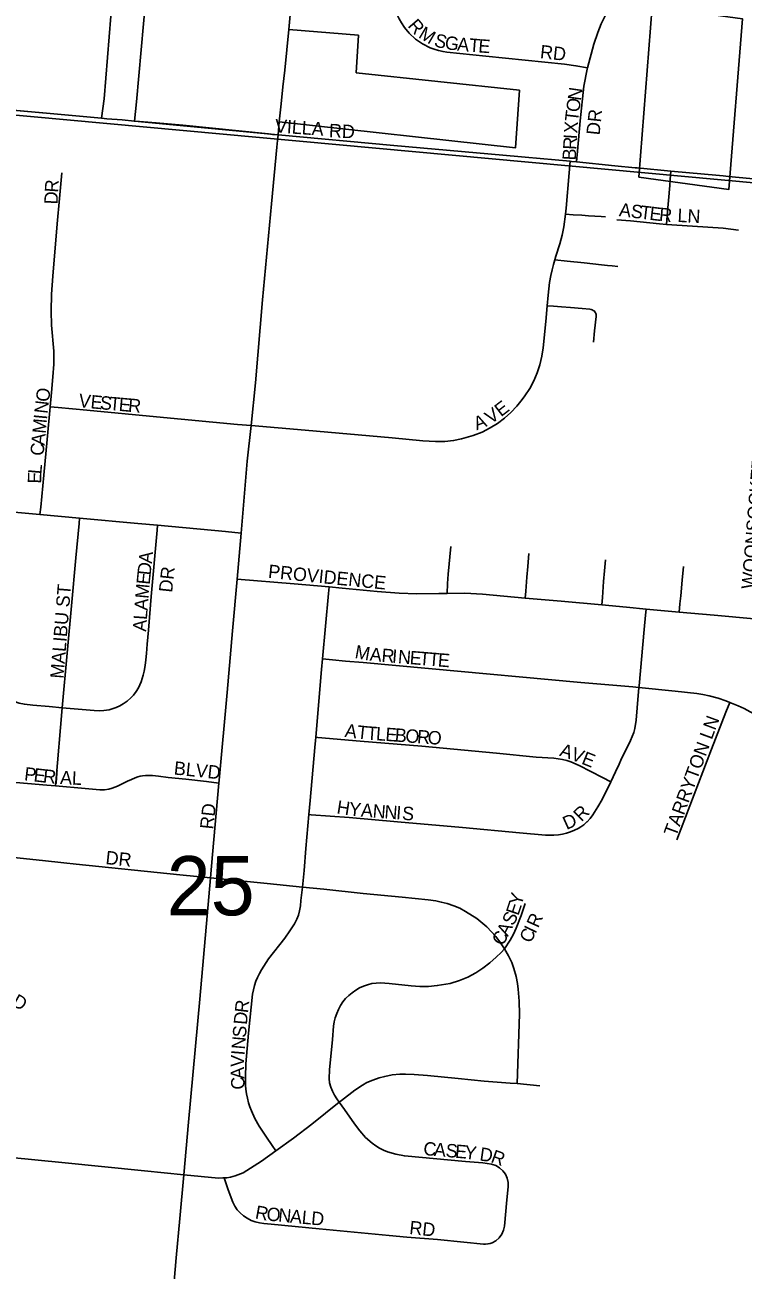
# Model space of a CAD drawing. Extents: x 1410790 to 1770854, y 566777 to 831614.
# Drawn here: x 1607334 to 1610018, y 714663 to 719313 of the extents above; entities that cross this region are included whole.
import ezdxf

# ---------------------------------------------------------------- set-up
doc = ezdxf.new("R2010")
doc.units = 0
for name, color, linetype in [('GM_X_City_Street', 7, 'Continuous'), ('GM_X_City_Street_Text', 7, 'Continuous'), ('GM_X_Corporation', 7, 'Continuous'), ('GM_X_County_Road', 7, 'Continuous'), ('GM_X_Section', 7, 'Continuous'), ('GM_X_Section_Text', 7, 'Continuous')]:
    doc.layers.add(name, color=color, linetype=linetype)

msp = doc.modelspace()

# ---------------------------------------------------------------- linework, layer by layer
at = {"layer": 'GM_X_City_Street'}
for points in [[(1609435.6, 719152.8), (1609392.9, 719161.2), (1609349.5, 719167.4), (1609056.1, 719196.2), (1608910, 719212.1), (1608896.4, 719214), (1608879.6, 719217.7), (1608863.4, 719223.1), (1608848.4, 719228.4), (1608819.3, 719242.6), (1608793.1, 719260.5), (1608770.1, 719282.7), (1608752.4, 719304.1), (1608740.6, 719320.9), (1608732.6, 719335.9), (1608725.6, 719349.1), (1608719.5, 719364.4), (1608714.5, 719379.1), (1608709.2, 719403.1), (1608707.2, 719414.6), (1608705.9, 719426.4)], [(1609435.6, 719152.8), (1609459.8, 719241.8), (1609474.9, 719284.7), (1609487.6, 719317.6), (1609501.5, 719346.9)], [(1609395.4, 718801.7), (1609399, 718842.4), (1609409.1, 718955.8), (1609422.5, 719084.8), (1609434.3, 719148.2), (1609435.6, 719152.8)], [(1607640.4, 718963.1), (1607696.7, 718958.4), (1607742.9, 718953.6), (1607745.2, 718953.5)], [(1608258.7, 718904.8), (1608279.7, 718902.9)], [(1608279.7, 718902.9), (1608712.7, 718863.5), (1609176.3, 718821.8), (1609202.6, 718819.4)], [(1608178.9, 717817.4), (1608195.9, 717977), (1608222.2, 718286.7), (1608255.1, 718645), (1608275.3, 718857.2), (1608277.7, 718881.9)], [(1609202.6, 718819.4), (1609371.4, 718804)], [(1607428.1, 717886.9), (1607433.1, 717940.6), (1607438.7, 717999.7), (1607441.5, 718046.1), (1607441.5, 718094.9), (1607433.7, 718192.6), (1607431.8, 718244), (1607433, 718307.8), (1607437.6, 718374.9), (1607454.5, 718570.2), (1607463.5, 718664.6), (1607471.5, 718760.9)], [(1609354.1, 718606.1), (1609356.4, 718629.6), (1609367.7, 718761.5), (1609371.4, 718804)], [(1609371.4, 718804), (1609376.8, 718803.5), (1609395.4, 718801.7)], [(1609395.4, 718801.7), (1609538.2, 718787.6), (1609613.8, 718780.2), (1609621.3, 718779.5)], [(1609731, 718568.5), (1609732.3, 718583.8), (1609733.9, 718602), (1609744.1, 718713.4), (1609745.5, 718736), (1609747.4, 718767.7)], [(1609962.4, 718747.6), (1610109.2, 718733.5)], [(1609313.8, 718436.2), (1609317.7, 718449.6), (1609333.1, 718496.3), (1609341.3, 718527.8), (1609347.6, 718559.6), (1609354.1, 718606.1)], [(1609354.1, 718606.1), (1609382.4, 718604.7), (1609414.9, 718602.6), (1609439.5, 718601), (1609463.6, 718599.4), (1609486.5, 718597.9), (1609502.7, 718596.9)], [(1609545.7, 718585.7), (1609596.5, 718581.2), (1609705.6, 718570.3), (1609731, 718568.5)], [(1609731, 718568.5), (1609828, 718561.7), (1609942.9, 718554), (1610000.2, 718547.2)], [(1609285.6, 718264.9), (1609289, 718304.1), (1609294.3, 718351.6), (1609298.8, 718378.2), (1609303.4, 718398.2), (1609308.8, 718419), (1609313.8, 718436.2)], [(1609313.8, 718436.2), (1609359.9, 718431.5), (1609423, 718424.8), (1609488.5, 718417.9), (1609510.6, 718415.5), (1609528.8, 718413.6), (1609550, 718411.4)], [(1609191.6, 717914.6), (1609202.4, 717928.1), (1609220.1, 717955), (1609235.1, 717983.7), (1609247.6, 718013.6), (1609257.8, 718044.5), (1609265.6, 718076), (1609270.9, 718107.9), (1609280.3, 718205.7), (1609285.6, 718264.9)], [(1609285.6, 718264.9), (1609308.5, 718262.9), (1609338.9, 718260.3), (1609372.9, 718257.5), (1609415.5, 718253.9), (1609445.3, 718251.4), (1609449.5, 718250.8), (1609453.4, 718249.4), (1609457.2, 718247.4), (1609460.4, 718245.1), (1609463.7, 718241.9), (1609465.5, 718238.6), (1609466.6, 718235.6), (1609467.9, 718231.6), (1609468.3, 718227.8), (1609468.3, 718224), (1609462.7, 718171.3), (1609458.1, 718128.1)], [(1607390.1, 717485), (1607392.7, 717512.9), (1607403.9, 717631.5), (1607416.5, 717765.3), (1607428.1, 717886.9)], [(1607428.1, 717886.9), (1607457.7, 717884.2), (1607565.1, 717874.3), (1607825.6, 717850.3), (1608128.3, 717821.7), (1608178.9, 717817.4)], [(1608178.9, 717817.4), (1608381.5, 717800.2), (1608705.7, 717770.8), (1608820.3, 717760.5), (1608868.5, 717757.2), (1608902.4, 717757.9), (1608935.6, 717761.1), (1608964.9, 717767), (1609009.2, 717780), (1609042.4, 717793), (1609072, 717808.4), (1609099.6, 717825.4), (1609125.4, 717844.9), (1609149.6, 717866.4), (1609171.8, 717890), (1609191.6, 717914.6), (1609191.6, 717914.6)], [(1608141.7, 717415.5), (1608164.6, 717684), (1608178.9, 717817.4)], [(1607253.1, 717497.4), (1607390.1, 717485)], [(1607390.1, 717485), (1607538.1, 717471.5)], [(1607473.4, 716763.2), (1607491.5, 716967.7), (1607507.6, 717144.1), (1607523.9, 717323.3), (1607536.2, 717451.6), (1607538.1, 717471.5)], [(1607538.1, 717471.5), (1607756.3, 717451.7), (1607829, 717444.9)], [(1607473.4, 716763.2), (1607592.4, 716752.5), (1607611.6, 716751.8), (1607629.2, 716752.6), (1607648.7, 716755.8), (1607663.5, 716760), (1607674.7, 716763.7), (1607688.4, 716770), (1607700.6, 716777.9), (1607715.7, 716788.4), (1607729, 716800.8), (1607739.2, 716810.6), (1607749.8, 716823.9), (1607758, 716838.2), (1607768, 716860.3), (1607775.9, 716884.4), (1607779.7, 716900.2), (1607782.9, 716921.1), (1607785.2, 716942), (1607787.5, 716965.6), (1607790.8, 717000.5), (1607795.4, 717052.9), (1607805.9, 717178.9), (1607827.4, 717427.1), (1607829, 717444.9)], [(1607829, 717444.9), (1608083.2, 717421), (1608141.7, 717415.5)], [(1608127, 717243.4), (1608141.7, 717415.5)], [(1608911.3, 717190.4), (1608913.3, 717227.7), (1608915.1, 717262.4), (1608925.8, 717366.1)], [(1609203.6, 717172.8), (1609205.6, 717198.6), (1609209.9, 717251.3), (1609213, 717290.3), (1609217, 717339.3)], [(1609489.2, 717147.1), (1609491.5, 717174.5), (1609496.4, 717234.3), (1609499.7, 717274.1), (1609503.2, 717315.8)], [(1609778.7, 717120.7), (1609781.5, 717151.2), (1609784.2, 717181.6), (1609789.6, 717240.1), (1609794.2, 717290.4)], [(1608058.7, 716481.9), (1608059.8, 716493.4), (1608089.3, 716820.8), (1608109.8, 717050.2), (1608127, 717243.4)], [(1608127, 717243.4), (1608339.3, 717225.8), (1608470.2, 717214.3)], [(1608445.9, 716945.8), (1608468, 717189.6), (1608470.2, 717214.3)], [(1608470.2, 717214.3), (1608519.5, 717210), (1608650.2, 717197.6), (1608732.1, 717191.2), (1608797.8, 717189.2), (1608880, 717189.9), (1608911.3, 717190.4)], [(1608911.3, 717190.4), (1608977.6, 717191.5), (1609043.9, 717187.2), (1609203.6, 717172.8)], [(1609203.6, 717172.8), (1609337.2, 717160.8), (1609489.2, 717147.1)], [(1609489.2, 717147.1), (1609582, 717138.7), (1609654.8, 717132)], [(1609628.1, 716839.5), (1609628.6, 716845.1), (1609648.4, 717056), (1609652.8, 717108.9), (1609654.8, 717132)], [(1609654.8, 717132), (1609778.7, 717120.7)], [(1609778.7, 717120.7), (1609909.4, 717108.7), (1610059.1, 717095.4)], [(1607473.4, 716763.2), (1607424.7, 716767.5), (1607363.6, 716772.5), (1607331.6, 716776.3), (1607312.1, 716780), (1607294.7, 716786.4), (1607280.1, 716792.8), (1607266, 716800.9), (1607253.2, 716810.2), (1607241.1, 716821.7), (1607231.2, 716833.5), (1607224.4, 716842.5), (1607214.6, 716857.9), (1607209.2, 716872.2), (1607205.9, 716884.1), (1607202.9, 716896.3), (1607201.4, 716907.5), (1607200.7, 716922.9), (1607200.7, 716937.3), (1607201.1, 716949.4), (1607201.6, 716965.2), (1607203, 716986.1), (1607203.2, 716987.8)], [(1608420.8, 716652.9), (1608442.3, 716905.9), (1608445.9, 716945.8)], [(1608445.9, 716945.8), (1608483.5, 716942.3), (1608532.3, 716937.7), (1608597.4, 716931.8), (1608841.5, 716910.4), (1609411.3, 716858.1), (1609605, 716841.5), (1609628.1, 716839.5)], [(1609522.8, 716487), (1609540.6, 716524), (1609554.4, 716552.9), (1609561.2, 716568), (1609596.6, 716640.4), (1609608.8, 716670.3), (1609613, 716685.4), (1609617.9, 716716.7), (1609621.8, 716763.6), (1609628.1, 716839.5)], [(1609628.1, 716839.5), (1609763.1, 716825.8), (1609844.4, 716816.4), (1609867, 716812.3), (1609890.8, 716807.4), (1609923.9, 716799.2), (1609953.4, 716789.2), (1609967.9, 716783.3)], [(1607447.8, 716471.1), (1607449, 716484.5), (1607473.4, 716763.2)], [(1609769.9, 716270.1), (1609899.4, 716608.3), (1609953.4, 716746.3), (1609967.9, 716783.3)], [(1609967.9, 716783.3), (1609999.6, 716770.3), (1610020.9, 716760.4), (1610043.3, 716748.5), (1610067.4, 716735.2), (1610085.2, 716724.1), (1610221.3, 716633.2), (1610271.2, 716599.9)], [(1608395.1, 716364.2), (1608400.3, 716417.4), (1608417.6, 716615.3), (1608420.8, 716652.9)], [(1608420.8, 716652.9), (1608427.9, 716652.3), (1608586.9, 716638.2), (1608817.2, 716619.7), (1609096.2, 716593.3), (1609243.9, 716579.3), (1609309.8, 716574.7), (1609342.4, 716569.8), (1609358.3, 716565.9), (1609374, 716560.8), (1609404.3, 716547.8), (1609492.3, 716502.6), (1609522.8, 716487)], [(1607447.8, 716471.1), (1607415.9, 716473.9), (1607271.5, 716487.2)], [(1608058.7, 716481.9), (1608012.4, 716487.4), (1607935.2, 716496.7), (1607869.4, 716503.4), (1607833.2, 716507.7), (1607810.6, 716509.7), (1607796.3, 716510.7), (1607784.4, 716510.2), (1607772.7, 716508.7), (1607764.1, 716507.5), (1607756.3, 716505.3), (1607745.4, 716501.9), (1607732.2, 716495.7), (1607716.7, 716488.7), (1607679.7, 716470), (1607660.1, 716463), (1607647.2, 716459.8), (1607631.2, 716457.2), (1607613.4, 716457.3), (1607559.1, 716461.1), (1607447.8, 716471.1)], [(1609434.6, 716337.8), (1609445.8, 716349.5), (1609456.2, 716362.8), (1609475.2, 716392.7), (1609490.6, 716420.1), (1609522.8, 716487)], [(1608027.3, 716127.9), (1608035.1, 716214.9), (1608058.7, 716481.9)], [(1608370.9, 716093.4), (1608376.7, 716155.6), (1608382.9, 716237.9), (1608395.1, 716364.2)], [(1608395.1, 716364.2), (1608403.9, 716363.6), (1608545.5, 716352.9), (1608725.5, 716337), (1608969.2, 716315.6), (1609181.5, 716296.6), (1609279.1, 716287.2), (1609310.4, 716287), (1609327.3, 716288.6), (1609342.9, 716291.4), (1609357.8, 716295.3), (1609372.9, 716300.3), (1609386.9, 716306), (1609401.5, 716312.8), (1609411.7, 716318.5), (1609422.1, 716326.3), (1609433.8, 716337), (1609434.6, 716337.8)], [(1607244.8, 716208.4), (1607399.9, 716192.3), (1607479.5, 716183.8), (1607525.7, 716179.1), (1607912.7, 716139.4), (1608027.3, 716127.9)], [(1607927.3, 715019), (1607945.1, 715216.1), (1607987.4, 715674.5), (1608014.4, 715985.7), (1608027.3, 716127.9)], [(1608027.3, 716127.9), (1608238.8, 716106.5), (1608370.9, 716093.4)], [(1608271.7, 715108.5), (1608258.3, 715128.1), (1608236.4, 715160.1), (1608209.6, 715201.1), (1608193.3, 715229.9), (1608180.1, 715258.3), (1608174.7, 715272.4), (1608169.4, 715288.2), (1608165.3, 715304.8), (1608162.1, 715320.8), (1608159, 715339.3), (1608157.9, 715352.1), (1608157.6, 715385.1), (1608159.6, 715433), (1608169.7, 715547.9), (1608178.7, 715645.2), (1608184.6, 715694.1), (1608191.8, 715725.7), (1608196.8, 715742), (1608202.4, 715755.9), (1608210.3, 715770.8), (1608217.9, 715784.8), (1608244.1, 715826.1), (1608305.1, 715902.4), (1608324.2, 715929.9), (1608341.6, 715956.6), (1608350.3, 715973.3), (1608355.8, 715988.2), (1608359.6, 716004.9), (1608363.1, 716023.6), (1608365.2, 716043.1), (1608370.9, 716093.4)], [(1608370.9, 716093.4), (1608451, 716085.3), (1608597.4, 716070), (1608743.3, 716055.9), (1608840.8, 716046.3), (1608869.6, 716042), (1608889.3, 716037.7), (1608912, 716032.6), (1608936.3, 716023.6), (1608958.5, 716014.4), (1608980.5, 716002.6), (1609021.9, 715976.2), (1609059.8, 715944.9), (1609093.5, 715909.3), (1609110.9, 715885.3), (1609125.9, 715862.8)], [(1609125.9, 715862.8), (1609146.7, 715895.3), (1609159.7, 715918), (1609170, 715939.9), (1609188, 715987.6), (1609202.7, 716032.1)], [(1608508.6, 715290.3), (1608499.5, 715303), (1608490.5, 715316.6), (1608482.7, 715331), (1608476.4, 715346.1), (1608472.1, 715361.9), (1608470.4, 715378.2), (1608471.9, 715410.8), (1608483.2, 715524.7), (1608487.1, 715573.6), (1608489.6, 715589.8), (1608493.6, 715605.7), (1608498.9, 715621.2), (1608505.4, 715636.2), (1608512.9, 715650.8), (1608521.7, 715664.6), (1608532.2, 715677.1), (1608543.9, 715688.6), (1608556.5, 715699.1), (1608569.8, 715708.6), (1608583.9, 715716.9), (1608598.8, 715723.8), (1608614.2, 715729.1), (1608630.1, 715733), (1608646.4, 715735.3), (1608662.7, 715735.7), (1608695.4, 715733.3), (1608776.8, 715724.5), (1608809.5, 715722.4), (1608842.2, 715722.7), (1608874.8, 715725.8), (1608923.3, 715733.9), (1608957.8, 715744.3), (1608988.3, 715757.3), (1609018.3, 715773.5), (1609045.4, 715791), (1609071.3, 715810.6), (1609095, 715831.5), (1609113.4, 715849), (1609125.9, 715862.8)], [(1609125.9, 715862.8), (1609140.5, 715836.9), (1609153.1, 715811.8), (1609161.3, 715789.8), (1609169.9, 715759.2), (1609174.5, 715732.9), (1609177.4, 715712.2), (1609180.7, 715667), (1609181.6, 715618.9), (1609173.3, 715359.5)], [(1608508.6, 715290.3), (1608517.1, 715296.9), (1608566.5, 715334.8), (1608594.9, 715354.2), (1608611.5, 715363.2), (1608634.3, 715372.9), (1608658, 715381.1), (1608678.2, 715386.5), (1608706.6, 715392), (1608734.5, 715394.9), (1608756.2, 715395), (1608788.1, 715393.6), (1608838.3, 715389.7), (1608952.4, 715378.7), (1609049.9, 715368.5), (1609147.6, 715361.7), (1609173.3, 715359.5)], [(1609173.3, 715359.5), (1609257.4, 715351.2)], [(1608271.7, 715108.5), (1608337.2, 715156), (1608406.2, 715207.5), (1608508.6, 715290.3)], [(1609048, 714759.4), (1609054.3, 714759.7), (1609063.7, 714761), (1609072.3, 714762.8), (1609079.4, 714765.1), (1609093.7, 714772.9), (1609105.6, 714784.1), (1609115.5, 714797.1), (1609122.4, 714811.9), (1609126.1, 714827.8), (1609135, 714925.5), (1609139.5, 714974.2), (1609139.3, 714990.6), (1609136.3, 715006.5), (1609129, 715021.2), (1609119.1, 715034.2), (1609106.9, 715045.1), (1609093, 715053.8), (1609077.7, 715059.2), (1609045.2, 715063.5), (1608980, 715068.9), (1608751.7, 715089.4), (1608719.6, 715095.7), (1608688.3, 715105.3), (1608673.2, 715111.5), (1608658.5, 715118.7), (1608644.5, 715127.2), (1608631.3, 715136.9), (1608606.8, 715158.6), (1608584.9, 715182.9), (1608565.4, 715209.2), (1608528.2, 715263.1), (1608508.6, 715290.3)], [(1608078.9, 715007.6), (1608088.8, 715008.3), (1608102.5, 715010.4), (1608119.7, 715014.7), (1608149.2, 715026.9), (1608218.2, 715069.7), (1608271.7, 715108.5)], [(1607282.4, 715084.1), (1607471.2, 715065.4), (1607780.3, 715033.3), (1607927.3, 715019)], [(1607856.5, 714240.7), (1607858.7, 714267), (1607867.7, 714365.1), (1607887.3, 714577.6), (1607899.1, 714708.5), (1607912.6, 714855.9), (1607927.3, 715019)], [(1607927.3, 715019), (1608056.7, 715006.8), (1608073.4, 715007.2), (1608078.9, 715007.6)], [(1608078.9, 715007.6), (1608084.7, 714989.1), (1608093, 714963), (1608111, 714917.1), (1608118.2, 714902.2), (1608127.3, 714888.5), (1608138.3, 714876.4), (1608151, 714865.9), (1608164.6, 714856.6), (1608179.1, 714848.8), (1608194.4, 714842.9), (1608210.5, 714839.3), (1608227, 714837), (1608253.5, 714834.4), (1608433.2, 714816.8), (1608694.5, 714791.8), (1608760.9, 714786.4), (1608875, 714777), (1608973.4, 714767.2), (1609048, 714759.4)]]:
    msp.add_lwpolyline(points, dxfattribs=at)
at = {"layer": 'GM_X_Corporation'}
for points in [[(1605557, 719612.5), (1605521.2, 719181.1), (1605518.8, 719158.4), (1605744.8, 719137.5), (1606087.5, 719107.9), (1606430.2, 719073.4), (1607173.8, 719005.1), (1607427.6, 718982.2), (1607619.7, 718964.9), (1607629.3, 719037.5), (1607660.6, 719424.2)], [(1607785.3, 719416.4), (1607751.3, 719025.6), (1607742.9, 718953.6), (1608279.7, 718902.9), (1608284.2, 718951), (1609166.6, 718854.1), (1609181.4, 719069.3), (1608572, 719134.5), (1608579.8, 719275.1), (1608319.4, 719296.1), (1608328.8, 719391.6)]]:
    msp.add_lwpolyline(points, dxfattribs=at)
msp.add_lwpolyline([(1609627.6, 718745.4), (1609964.4, 718699.2), (1610014.8, 719336.4), (1609678, 719382.6)], close=True, dxfattribs=at)
at = {"layer": 'GM_X_County_Road'}
for points in [[(1608279.7, 718902.9), (1608284.3, 718951), (1608290.9, 719018.9), (1608297.2, 719082.6), (1608304.8, 719144.4), (1608319.4, 719296.1), (1608328.8, 719391.6), (1608339.3, 719488.3), (1608349.3, 719585.6), (1608352.2, 719620.7), (1608358.1, 719680.5), (1608367, 719771.3), (1608369.5, 719796.7)], [(1607173.8, 719005.2), (1607247.8, 718998.7), (1607427.6, 718982.2), (1607619.7, 718964.9), (1607640.4, 718963.1)], [(1607745.2, 718953.5), (1607823.9, 718947.7), (1607923.4, 718938.6), (1608243.5, 718906.2), (1608258.7, 718904.8)], [(1608277.7, 718881.9), (1608279.7, 718902.9)], [(1609621.3, 718779.5), (1609747.4, 718767.7)], [(1609747.4, 718767.7), (1609929.4, 718750.8), (1609943.5, 718749.4), (1609962.4, 718747.6)]]:
    msp.add_lwpolyline(points, dxfattribs=at)
at = {"layer": 'GM_X_Section'}
for points in [[(1606124.7, 724419.8), (1611453.4, 723988.8), (1610940.2, 718643.2), (1605628.3, 719130)], [(1605628.3, 719130), (1610940.2, 718643.2), (1610461.8, 713357.1), (1605148.2, 713864)]]:
    msp.add_lwpolyline(points, close=True, dxfattribs=at)

# ---------------------------------------------------------------- texts
at = {"layer": 'GM_X_City_Street_Text'}
for s, rotation, p in [('R', 310.7159, (1608761.9, 719309)), ('M', 329.0702, (1608801.1, 719267.8)), ('S', 344.4262, (1608859.8, 719234.9)), ('G', 351.8627, (1608900.6, 719223.9)), ('A', 355.3531, (1608947.5, 719217.3)), ('T', 355.5826, (1608991.5, 719213.8)), ('E', 355.6073, (1609026.7, 719211)), ('RD', 353.9832, (1609257.1, 719189.3)), ('N', 81.8637, (1609411.1, 719028.8)), ('T', 83.2646, (1609400.8, 718950.6)), ('O', 81.9533, (1609404.9, 718985.3)), ('DR', 83.9941, (1609481.1, 718900.1)), ('VILLA', 355.9114, (1608266.8, 718912.1)), ('X', 86.1278, (1609397.9, 718907.4)), ('RD', 356.989, (1608469, 718894.5)), ('I', 86.617, (1609396.6, 718885.5)), ('R', 86.5736, (1609394.3, 718846)), ('B', 86.5979, (1609391.9, 718806.4)), ('R', 86.404, (1607457.5, 718686.3)), ('D', 87.9671, (1607455.9, 718642.6)), ('A', 353.1216, (1609552.1, 718599.6)), ('S', 353.1274, (1609595.8, 718594.4)), ('T', 353.1421, (1609630.7, 718590.2)), ('E', 353.1421, (1609665.7, 718585.9)), ('R', 354.6489, (1609702, 718581.6)), ('LN', 356.989, (1609771.4, 718577.7)), ('O', 81.9966, (1607423.1, 717903.2)), ('V', 353.5174, (1607532.6, 717886.8)), ('E', 354.669, (1607577.4, 717881.8)), ('S', 354.9097, (1607612.7, 717878.5)), ('T', 354.9241, (1607647.8, 717875.3)), ('N', 83.5174, (1607418.2, 717859.9)), ('E', 354.9241, (1607682.9, 717872.2)), ('R', 354.9243, (1607717.9, 717869.1)), ('V', 34.6987, (1609074.4, 717821.1)), ('E', 37.6911, (1609112.9, 717847.9)), ('M', 84.5268, (1607411.1, 717785.6)), ('I', 84.5397, (1607416.1, 717838.2)), ('A', 21.3671, (1609022.2, 717799.2)), ('A', 84.5413, (1607406.9, 717741.8)), ('C', 84.5286, (1607403.1, 717702.4)), ('WOONSOCKET', 85.2863, (1610060.7, 717204.9)), ('L', 84.9663, (1607395.1, 717634.4)), ('E', 88.6614, (1607394.3, 717600)), ('A', 84.1546, (1607807.8, 717300.3)), ('D', 84.158, (1607803.4, 717256.5)), ('DR', 83.9946, (1607883.8, 717192)), ('PROVIDENCE', 354.2273, (1608241, 717248.8)), ('E', 84.1426, (1607799.8, 717221.5)), ('MALIBU ST', 85.3652, (1607477.9, 716870.7)), ('M', 84.7841, (1607795, 717169.1)), ('A', 86.0632, (1607792, 717125.5)), ('A', 86.0623, (1607786.5, 717046.5)), ('L', 86.064, (1607789.6, 717090.4)), ('M', 349.8548, (1608564, 716949.1)), ('A', 354.8005, (1608620.7, 716939.1)), ('R', 355.294, (1608664.9, 716935.1)), ('I', 355.34, (1608704.4, 716931.8)), ('N', 355.2962, (1608726.4, 716930.1)), ('E', 355.3171, (1608770.2, 716926.4)), ('T', 355.2954, (1608805.3, 716923.6)), ('T', 355.3171, (1608840.4, 716920.7)), ('E', 355.3226, (1608875.5, 716917.8)), ('TARRYTON LN', 69.717, (1609766.5, 716279.2)), ('A', 351.975, (1608527.1, 716654.8)), ('T', 354.0062, (1608572.6, 716648.5)), ('T', 355.8376, (1608609.3, 716644.6)), ('L', 355.9366, (1608644.5, 716642)), ('E', 355.9261, (1608679.6, 716639.6)), ('B', 355.9161, (1608714.7, 716637.1)), ('O', 355.9097, (1608754.2, 716634.2)), ('R', 355.9161, (1608798.1, 716631.1)), ('O', 355.9165, (1608837.6, 716628.3)), ('A', 342.0488, (1609328.7, 716584.3)), ('V', 338.7789, (1609369.8, 716571)), ('E', 338.1935, (1609410.7, 716555.1)), ('P', 353.5496, (1607329.5, 716492.5)), ('E', 353.5391, (1607364.5, 716488.5)), ('R', 353.8597, (1607399.8, 716484.5)), ('I', 355.6983, (1607440.9, 716480.1)), ('BLVD', 353.9946, (1607888.7, 716514.1)), ('A', 357.3132, (1607464.3, 716478.4)), ('L', 357.5157, (1607508.5, 716476.3)), ('RD', 83.9934, (1608037.4, 716307.6)), ('H', 351.0694, (1608496.6, 716368.8)), ('Y', 354.2703, (1608543.1, 716361.6)), ('A', 355.5898, (1608588.1, 716357.1)), ('N', 355.6123, (1608632, 716353.6)), ('N', 355.603, (1608675.9, 716350.3)), ('I', 355.6067, (1608719.7, 716346.9)), ('S', 355.5971, (1608741.7, 716345.2)), ('R', 44.5469, (1609413.4, 716335.3)), ('D', 24.3752, (1609357.8, 716306.4)), ('DR', 353.9946, (1607633.5, 716179.7)), ('Y', 75.1534, (1609189.7, 716021.3)), ('E', 71.325, (1609177.4, 715984.4)), ('S', 63.4362, (1609158.8, 715946)), ('R', 65.8674, (1609251.7, 715938.1)), ('C', 62.729, (1609120.2, 715871.1)), ('A', 62.7397, (1609138.3, 715906.3)), ('C', 63.4892, (1609223.4, 715880.9)), ('I', 63.9356, (1609241.3, 715916.7)), ('D', 330.0409, (1607281.8, 715653.6)), ('R', 83.2334, (1608167, 715621.5)), ('D', 85.1855, (1608163.3, 715578.1)), ('S', 85.1592, (1608159.3, 715529.8)), ('N', 85.1855, (1608155.6, 715486)), ('V', 87.6386, (1608152, 715420.6)), ('I', 85.4069, (1608153.8, 715464.1)), ('A', 92.2076, (1608153.7, 715377.7)), ('C', 92.5993, (1608155.5, 715338.2)), ('C', 355.2101, (1608821.3, 715092.9)), ('A', 355.2073, (1608860.7, 715089.6)), ('S', 355.1864, (1608904.6, 715085.9)), ('E', 354.8575, (1608939.6, 715083)), ('Y', 352.9888, (1608974.2, 715079.9)), ('D', 351.8637, (1609030.7, 715072.7)), ('R', 340.2596, (1609071.7, 715067.1)), ('R', 349.7951, (1608191.6, 714856.2)), ('O', 354.6312, (1608235.2, 714848.6)), ('N', 354.7106, (1608279, 714844.5)), ('A', 354.7106, (1608322.9, 714840.4)), ('L', 354.7183, (1608366.7, 714836.4)), ('D', 354.7027, (1608401.7, 714833.1)), ('RD', 353.9946, (1608768.7, 714798.1))]:
    msp.add_text(s, height=50, rotation=rotation, dxfattribs=at).set_placement(p)
at = {"layer": 'GM_X_Section_Text'}
msp.add_text('25', height=221, rotation=0, dxfattribs=at).set_placement((1607863.5, 715988.1))

doc.saveas('drawing.dxf')
